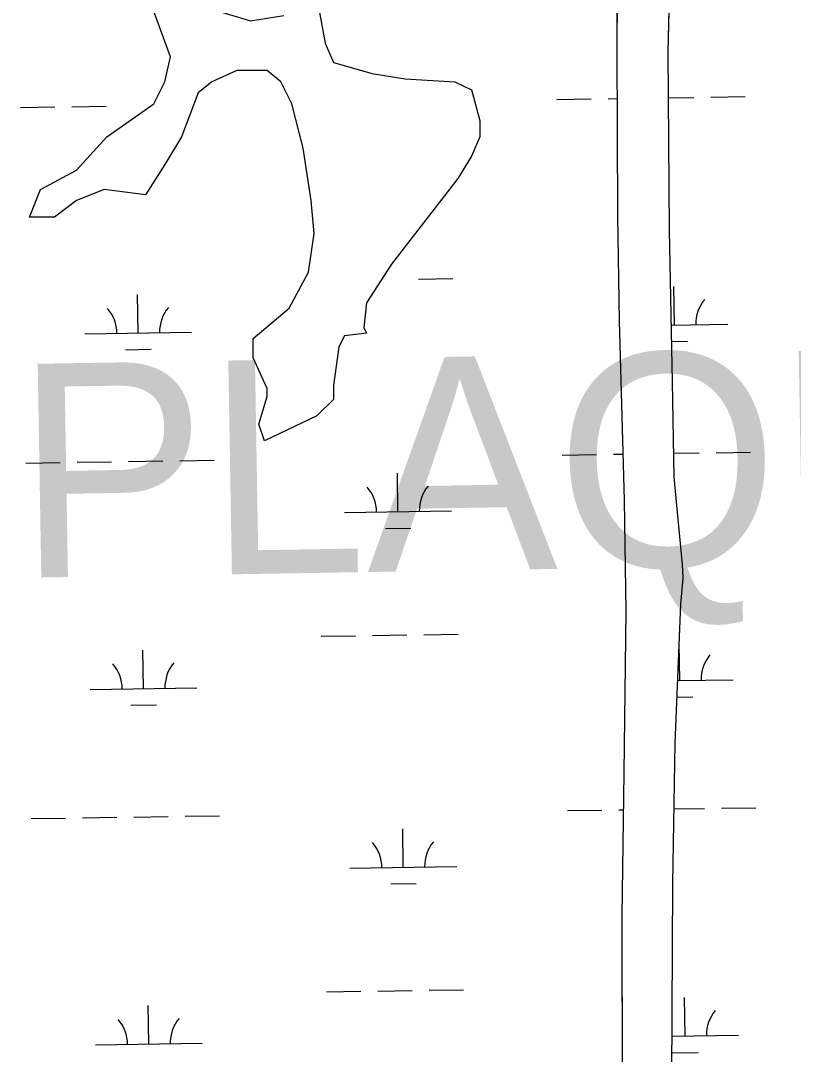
# Model space of a CAD drawing. Extents: x 3807117 to 3845308, y 337856 to 363736.
# Drawn here: x 3817069 to 3817792, y 343609 to 344576 of the extents above; entities that cross this region are included whole.
import ezdxf

# ---------------------------------------------------------------- set-up
doc = ezdxf.new("R2010")
doc.units = 0
for name, color, linetype in [('V-TOPO-GNAM-IDEN', 7, 'Continuous'), ('V-TOPO-SHOR', 7, 'Continuous'), ('V-WETL-SWMP', 7, 'Continuous')]:
    doc.layers.add(name, color=color, linetype=linetype)

msp = doc.modelspace()

# ---------------------------------------------------------------- linework, layer by layer
at = {"layer": 'V-TOPO-SHOR'}
for points in [[(3817634.93, 343375.33), (3817634.33, 343405.41), (3817632.28, 343578.52), (3817632, 343738.94), (3817633.98, 343872.78), (3817635.6, 344023.88), (3817634.33, 344127.94), (3817629.44, 344295.42), (3817627.81, 344393.81), (3817627.41, 344551.01), (3817627.8, 344673.19)], [(3817678.64, 343587.63), (3817679.46, 343769.69), (3817681.6, 343900.63), (3817687.02, 344030.65), (3817689.05, 344054.93), (3817688.54, 344067.77), (3817680.81, 344149.43), (3817679.12, 344238.59), (3817676.33, 344380.48), (3817675.1, 344546.89), (3817677.98, 344667.57)], [(3817348.86, 344583.97), (3817354.03, 344555.54), (3817361.78, 344537.45), (3817397.96, 344527.11), (3817428.97, 344521.94), (3817475.49, 344519.36), (3817491, 344511.61), (3817498.75, 344483.18), (3817498.75, 344467.67), (3817491, 344449.58), (3817478.08, 344428.91), (3817416.05, 344348.79), (3817392.79, 344312.61), (3817390.21, 344289.35), (3817392.79, 344284.19), (3817372.12, 344281.6), (3817366.95, 344271.26), (3817364.37, 344253.17), (3817361.78, 344235.08), (3817361.78, 344222.16), (3817346.28, 344206.66), (3817297.17, 344183.4), (3817292.01, 344198.9), (3817299.76, 344224.75), (3817299.76, 344232.5), (3817286.84, 344260.93), (3817286.84, 344279.02), (3817320.43, 344307.44), (3817338.52, 344341.04), (3817343.69, 344377.22), (3817341.11, 344408.23), (3817333.35, 344457.33), (3817323.02, 344498.68), (3817312.68, 344519.36), (3817299.76, 344529.7), (3817271.33, 344529.7), (3817248.07, 344519.36), (3817235.15, 344509.02), (3817219.64, 344467.67), (3817204.14, 344441.83), (3817186.05, 344413.4), (3817147.28, 344418.57), (3817121.44, 344408.23), (3817100.77, 344392.73), (3817077.51, 344392.73), (3817087.84, 344418.57), (3817121.44, 344436.66), (3817149.87, 344467.67), (3817193.8, 344498.68), (3817204.14, 344519.36), (3817209.31, 344542.62), (3817180.88, 344620.15)], [(3817258.41, 344583.97), (3817284.25, 344576.21), (3817315.26, 344581.38)]]:
    msp.add_lwpolyline(points, dxfattribs=at)
at = {"layer": 'V-WETL-SWMP'}
for p, q in [((3817627.41, 344551.01), (3817627.8, 344673.19)), ((3817675.1, 344546.89), (3817677.98, 344667.57)), ((3817627.81, 344393.81), (3817627.41, 344551.01)), ((3817676.33, 344380.48), (3817675.1, 344546.89)), ((3817570.99, 344502.77), (3817602.99, 344503.25)), ((3817618.99, 344503.49), (3817627.53, 344503.62)), ((3817675.42, 344504.33), (3817698.98, 344504.69)), ((3817714.98, 344504.93), (3817746.97, 344505.41)), ((3817069.14, 344495.25), (3817101.14, 344495.73)), ((3817117.14, 344495.97), (3817149.13, 344496.45)), ((3817629.44, 344295.42), (3817627.81, 344393.81)), ((3817679.12, 344238.58), (3817676.33, 344380.48)), ((3817441.5, 344334.64), (3817473.49, 344335.12)), ((3817681.01, 344291.79), (3817680.47, 344327.79)), ((3817179.16, 344284.27), (3817178.62, 344320.27)), ((3817634.33, 344127.94), (3817629.44, 344295.42)), ((3817678.08, 344291.75), (3817731.01, 344292.54)), ((3817129.16, 344283.52), (3817229.15, 344285.02)), ((3817678.38, 344276.32), (3817693.24, 344276.54)), ((3817167.39, 344268.66), (3817191.39, 344269.02)), ((3817680.81, 344149.43), (3817679.12, 344238.58)), ((3817719.96, 344172.29), (3817751.96, 344172.77)), ((3817074.13, 344162.61), (3817106.12, 344163.09)), ((3817122.12, 344163.33), (3817154.12, 344163.81)), ((3817170.12, 344164.05), (3817202.11, 344164.53)), ((3817218.11, 344164.77), (3817250.11, 344165.25)), ((3817575.98, 344170.13), (3817607.97, 344170.61)), ((3817623.97, 344170.85), (3817633.07, 344170.99)), ((3817680.39, 344171.7), (3817703.96, 344172.05)), ((3817422.16, 344117.08), (3817421.62, 344153.08)), ((3817688.54, 344067.77), (3817680.81, 344149.43)), ((3817635.6, 344023.88), (3817634.33, 344127.94)), ((3817372.17, 344116.33), (3817472.16, 344117.83)), ((3817410.4, 344101.47), (3817434.39, 344101.83)), ((3817689.05, 344054.93), (3817688.54, 344067.77)), ((3817687.02, 344030.65), (3817689.05, 344054.93)), ((3817681.6, 343900.63), (3817687.02, 344030.65)), ((3817633.98, 343872.78), (3817635.6, 344023.88)), ((3817350.49, 344000.56), (3817382.49, 344001.04)), ((3817398.49, 344001.28), (3817430.48, 344001.76)), ((3817446.48, 344002), (3817478.48, 344002.48)), ((3817685.99, 343959.15), (3817685.48, 343993.59)), ((3817184.14, 343951.63), (3817183.6, 343987.63)), ((3817684.04, 343959.12), (3817735.99, 343959.9)), ((3817134.15, 343950.88), (3817234.14, 343952.38)), ((3817683.4, 343943.68), (3817698.22, 343943.9)), ((3817172.38, 343936.02), (3817196.37, 343936.38)), ((3817679.46, 343769.69), (3817681.6, 343900.63)), ((3817632, 343738.94), (3817633.98, 343872.78)), ((3817580.96, 343837.49), (3817612.96, 343837.97)), ((3817628.96, 343838.21), (3817633.47, 343838.28)), ((3817680.59, 343838.99), (3817708.95, 343839.41)), ((3817724.95, 343839.65), (3817756.94, 343840.13)), ((3817079.11, 343829.97), (3817111.11, 343830.45)), ((3817127.1, 343830.69), (3817159.1, 343831.17)), ((3817175.1, 343831.41), (3817207.1, 343831.89)), ((3817223.09, 343832.13), (3817255.09, 343832.61)), ((3817427.15, 343784.44), (3817426.61, 343820.44)), ((3817377.15, 343783.69), (3817477.14, 343785.19)), ((3817415.38, 343768.83), (3817439.38, 343769.19)), ((3817678.64, 343587.63), (3817679.46, 343769.69)), ((3817632.28, 343578.52), (3817632, 343738.94)), ((3817451.47, 343669.36), (3817483.46, 343669.84)), ((3817355.48, 343667.92), (3817387.47, 343668.4)), ((3817403.47, 343668.64), (3817435.47, 343669.12)), ((3817690.98, 343626.51), (3817690.44, 343662.51)), ((3817189.13, 343619), (3817188.59, 343654.99)), ((3817678.81, 343626.33), (3817740.97, 343627.26)), ((3817139.13, 343618.25), (3817239.12, 343619.74)), ((3817679.21, 343610.91), (3817703.21, 343611.26))]:
    msp.add_line(p, q, dxfattribs=at)
for centre, start, end in [((3817234.39, 344285.57), 140.08653, 181.63019), ((3817736.24, 344293.09), 140.08653, 181.63019), ((3817123.92, 344283.92), 0.08653, 41.63019), ((3817366.92, 344116.73), 0.08653, 41.63019), ((3817477.39, 344118.38), 140.08653, 181.63019), ((3817741.22, 343960.45), 140.08653, 181.63019), ((3817128.9, 343951.28), 0.08653, 41.63019), ((3817239.37, 343952.94), 140.08653, 181.63019), ((3817371.9, 343784.09), 0.08653, 41.63019), ((3817482.38, 343785.74), 140.08653, 181.63019), ((3817746.21, 343627.82), 140.08653, 181.63019), ((3817133.88, 343618.64), 0.08653, 41.63019), ((3817244.36, 343620.3), 140.08653, 181.63019)]:
    msp.add_arc(centre, 35.25, start, end, dxfattribs=at)

# ---------------------------------------------------------------- texts
at = {"layer": 'V-TOPO-GNAM-IDEN'}
msp.add_text('PLAQUEMINES', height=199.9996, rotation=0.96131, dxfattribs=at).set_placement((3817066.51, 344055.14))

doc.saveas('drawing.dxf')
